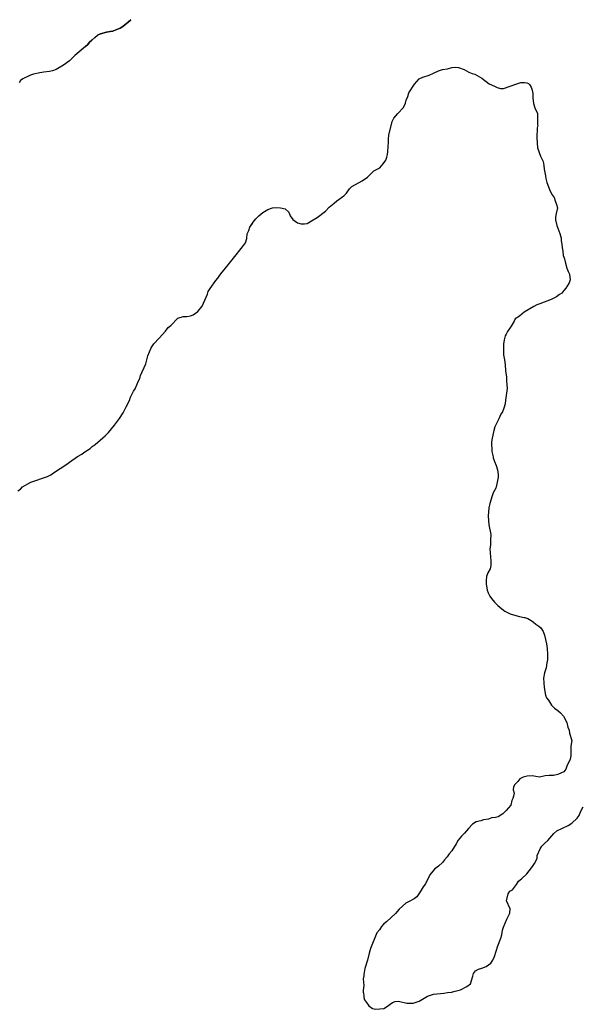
# Model space of a CAD drawing. Extents: x 3172297 to 3210190, y 958463 to 983887.
# Drawn here: x 3190123 to 3190761, y 965863 to 966985 of the extents above; entities that cross this region are included whole.
import ezdxf

# ---------------------------------------------------------------- set-up
doc = ezdxf.new("R2010")
doc.units = 0
doc.layers.add('V-SITE-VEGE', color=7, linetype='Continuous')
doc.layers.add('V-TOPO-SHOR', color=7, linetype='Continuous')

msp = doc.modelspace()

# ---------------------------------------------------------------- linework, layer by layer
at = {"layer": 'V-SITE-VEGE'}
for points in [[(3190249.5, 966985), (3190246.4, 966982.1), (3190240.1, 966977.3), (3190237.1, 966975.3), (3190228.9, 966972.1), (3190225.9, 966971.5), (3190221.7, 966970.9), (3190215.1, 966968.9), (3190211.4, 966967.5), (3190205.1, 966961.8), (3190202.6, 966959.4), (3190200.5, 966957.1), (3190197.8, 966954.7), (3190185.8, 966944.3), (3190179.9, 966938.4), (3190173.1, 966933.6), (3190164.8, 966928.4), (3190160.3, 966927), (3190157.2, 966926.3), (3190150.7, 966925.6), (3190146.2, 966924.9), (3190139, 966923.2), (3190135.5, 966922.1), (3190127, 966918), (3190124.2, 966916.2), (3190122.5, 966913.5)], [(3190266.5, 966594.6), (3190268.8, 966603.6), (3190272.3, 966612.9), (3190275.3, 966617.4), (3190281.5, 966623.6), (3190288.7, 966631.9), (3190291.8, 966635.7), (3190294.6, 966638.1), (3190302.8, 966646.4), (3190308.7, 966648.2), (3190312.8, 966648.5), (3190316.9, 966649.2), (3190320, 966650.3), (3190325.5, 966654.1), (3190330.3, 966659.9), (3190336.5, 966673.7), (3190337.2, 966676.8), (3190339.2, 966680.3), (3190345.7, 966689.3), (3190348.1, 966692), (3190350.5, 966695.1), (3190352.9, 966698.6), (3190355.3, 966701.4), (3190358.1, 966705.1), (3190366, 966714.5), (3190375.9, 966727.3), (3190379.3, 966732.1), (3190381, 966736.9), (3190381.4, 966742.1), (3190383.1, 966745.9), (3190384.5, 966749.7), (3190388.2, 966755.5), (3190391, 966759), (3190394.4, 966762.4), (3190399.2, 966766.2), (3190404.7, 966769.7), (3190409.9, 966771.5), (3190414.7, 966772.2), (3190419.2, 966771.5), (3190424.3, 966770.5), (3190428.5, 966766.7), (3190430.2, 966762.6), (3190433, 966758.4), (3190438.5, 966754.7), (3190442.7, 966753.6), (3190446.4, 966753.3), (3190449.5, 966754), (3190456.1, 966758.2), (3190460.9, 966760.6), (3190470.2, 966767.9), (3190474.3, 966772.3), (3190480.1, 966776.8), (3190483.2, 966779.6), (3190491.1, 966785.1), (3190493.9, 966788.3), (3190497.3, 966793.1), (3190500, 966795.9), (3190511.7, 966802.4), (3190517.9, 966806.6), (3190521.3, 966810), (3190525.1, 966813.5), (3190531.7, 966817), (3190535.8, 966821.5), (3190538.5, 966825.9), (3190539.9, 966829.1), (3190540.6, 966832.2), (3190540.9, 966835.6), (3190541.5, 966846.3), (3190541.5, 966849.7), (3190542.2, 966853.9), (3190546, 966869.7), (3190547.7, 966873.2), (3190552.1, 966878.7), (3190558.6, 966885.6), (3190561, 966890.4), (3190561.7, 966893.9), (3190563.8, 966898), (3190564.8, 966902.2), (3190571, 966911.8), (3190576.4, 966918), (3190580.6, 966919.8), (3190587.8, 966922.2), (3190592.6, 966924.6), (3190598.5, 966927.1), (3190602.9, 966928.5), (3190608.8, 966929.5), (3190613.6, 966930.9), (3190618.1, 966931.3), (3190621.2, 966930.9), (3190627.4, 966928.5), (3190630.2, 966927.2), (3190632.9, 966925.5), (3190636.7, 966924.1), (3190639.8, 966923.4), (3190647.7, 966918.6), (3190656, 966912.4), (3190661.9, 966909.7), (3190665, 966908), (3190668.8, 966907), (3190672.2, 966907), (3190687.4, 966912.2)], [(3190687.4, 966912.2), (3190689.4, 966913.2), (3190691.8, 966913.9), (3190696, 966913.9), (3190698.7, 966913.3), (3190700.5, 966912.6), (3190701.5, 966911.6), (3190703.6, 966908.5), (3190704.6, 966905), (3190705.3, 966901.2), (3190705.3, 966896.4), (3190706.1, 966889.9), (3190707.8, 966885.1), (3190710.6, 966878.5), (3190710.9, 966874.4), (3190710.6, 966870.9), (3190710.6, 966866.1), (3190711, 966865.4), (3190710.3, 966862.3), (3190710.3, 966858.5), (3190710, 966854.7), (3190710, 966851), (3190710.7, 966839.6), (3190714.2, 966830.3), (3190717.3, 966824.1), (3190718, 966819.6), (3190718.3, 966815.5), (3190719.7, 966807.9), (3190720.1, 966804.8), (3190721.5, 966800.4), (3190725, 966790.4), (3190727.4, 966786.3), (3190729.5, 966783.2), (3190730.9, 966779.7), (3190732.3, 966775.6), (3190733.3, 966771.5), (3190731.9, 966765.3), (3190731.3, 966761.1), (3190731.3, 966758), (3190732.7, 966751.5), (3190736.2, 966742.5), (3190737.5, 966737.4), (3190737.6, 966734.3), (3190738.3, 966730.5), (3190738.6, 966726.4), (3190739.3, 966722.6), (3190740, 966717.4), (3190741.4, 966713.6), (3190742.1, 966710.5), (3190744.2, 966703.3), (3190745.6, 966699.5), (3190747, 966696.4), (3190747.7, 966689.9), (3190746.7, 966686.4), (3190742.9, 966680.6), (3190740.8, 966677.8), (3190738.4, 966675), (3190735.7, 966673.3), (3190732.3, 966670.5), (3190726.1, 966667.8), (3190713.3, 966662.6), (3190709.9, 966661.5), (3190706.5, 966659.8), (3190695.8, 966653.2), (3190690.3, 966648.7), (3190685.5, 966645.9), (3190684.1, 966643.2), (3190680.7, 966637.3), (3190676.6, 966631.4), (3190675.2, 966628.3), (3190674.2, 966626.6), (3190673.5, 966624.9), (3190672.8, 966621.8), (3190672.1, 966617), (3190672.2, 966604.9), (3190673.2, 966599.1), (3190673.9, 966593.5), (3190674.3, 966587), (3190675, 966583.9), (3190675.4, 966579.8), (3190675.4, 966575.3), (3190676.1, 966570.8), (3190676.4, 966566.7), (3190675.1, 966558.8), (3190674.4, 966553.6), (3190674.1, 966549.1), (3190672.7, 966544.3), (3190671, 966540.1), (3190669.3, 966537.4), (3190666.9, 966532.2), (3190664.5, 966527.7), (3190662.5, 966523.2), (3190661.1, 966519.1), (3190659.4, 966510.5), (3190658.7, 966506), (3190658.8, 966495.3), (3190660.5, 966489.1), (3190660.5, 966488.1), (3190661.9, 966484), (3190664, 966479.2), (3190665.4, 966474.3)], [(3190121.2, 966450.5), (3190124, 966452.6), (3190126.4, 966455), (3190135.7, 966460.6), (3190154.9, 966466.8), (3190158.7, 966468.9), (3190161.5, 966471), (3190176.9, 966480.7), (3190179.7, 966483.1), (3190189, 966489.7), (3190193.8, 966492.1), (3190196.2, 966494.2), (3190203.1, 966498.7), (3190205.5, 966500.7), (3190208.9, 966503.2), (3190217.5, 966510.8), (3190220.2, 966512.8), (3190224, 966516.6), (3190230.9, 966524.9), (3190236.4, 966532.5), (3190240.8, 966539.1), (3190242.2, 966542.2), (3190244.2, 966546), (3190247.7, 966553.2), (3190249, 966556.7), (3190252.4, 966563.6), (3190254.2, 966566.3), (3190257.9, 966575.3), (3190259.6, 966578.1), (3190260.3, 966581.5), (3190266.5, 966594.6)], [(3190665.4, 966474.3), (3190666.1, 966469.2), (3190666.1, 966466.1), (3190664.7, 966458.5), (3190663.4, 966453.7), (3190660.6, 966448.5), (3190659.3, 966445), (3190656.5, 966436.1), (3190655.5, 966431.3), (3190654.9, 966421.9), (3190655.6, 966412), (3190657.7, 966400.9), (3190657.4, 966394.7), (3190657.4, 966388.9), (3190656.7, 966384.8), (3190657.8, 966371), (3190657.8, 966365.8), (3190657.1, 966362), (3190654.4, 966357.5), (3190652.7, 966353.4), (3190652.4, 966348.9), (3190652.4, 966345.1), (3190653.8, 966337.9), (3190654.8, 966334.8), (3190656.5, 966331), (3190658.6, 966328.6), (3190662.1, 966324.2), (3190665.9, 966320.4), (3190670.4, 966316.6), (3190673.8, 966313.9), (3190679.7, 966311.1), (3190683.5, 966309.8), (3190690.4, 966308.1), (3190695.5, 966307), (3190696.2, 966306.7), (3190699.7, 966305.7), (3190703.5, 966303.6), (3190706.2, 966301.6), (3190708.7, 966299.5), (3190712.1, 966297.1), (3190714.5, 966295), (3190717, 966290.9), (3190718.7, 966286.8), (3190721.1, 966277.2), (3190721.8, 966271.6), (3190722.2, 966265.1), (3190721.9, 966258.9), (3190721.2, 966255.5), (3190720.5, 966249.6), (3190718.8, 966244.1), (3190717.5, 966237.9), (3190718.2, 966227.5), (3190719.9, 966218.9), (3190721, 966215.8), (3190723.1, 966213.1), (3190726.5, 966207.6), (3190730, 966204.2), (3190733.8, 966201.4), (3190736.9, 966198.7), (3190740.3, 966194.9), (3190744.2, 966187.7), (3190745.2, 966182.5), (3190746.6, 966179.1), (3190746.9, 966175.6), (3190749.7, 966167.4), (3190748.4, 966160.8), (3190748.7, 966157.7), (3190748.7, 966153.9), (3190748.4, 966150.1), (3190747.7, 966146.3), (3190744, 966138.4), (3190742.9, 966135), (3190740.5, 966131.9), (3190737.8, 966130.5), (3190733.7, 966128.7), (3190728.9, 966127.7), (3190724, 966127.7), (3190719.6, 966127.3), (3190713, 966125.9), (3190704.7, 966127.3), (3190699.2, 966126.9), (3190694.4, 966125.9), (3190690.6, 966123.8), (3190688.6, 966121), (3190685.1, 966117.6), (3190683.4, 966114.8), (3190683.1, 966111.4), (3190684.1, 966107.6), (3190683.5, 966104.1), (3190682.8, 966101.7), (3190681.8, 966099.3), (3190680.4, 966094.1), (3190678, 966091), (3190675.2, 966087.9), (3190671.5, 966084.1), (3190666.3, 966080.6), (3190662.9, 966079.9), (3190658.4, 966079.6), (3190655.3, 966078.2), (3190649.4, 966077.5), (3190646.4, 966076.4)], [(3190732.8, 966065), (3190745.6, 966070.9), (3190749.7, 966073.7), (3190755.9, 966079.2), (3190757.9, 966082.3), (3190759.6, 966086.5), (3190762.4, 966092)], [(3190646.4, 966076.4), (3190641.2, 966075), (3190637.1, 966072.3), (3190632.3, 966067.4), (3190628.1, 966062.3), (3190624.7, 966058.8), (3190620.6, 966054.3), (3190618.5, 966050.2), (3190613.7, 966042.2), (3190610.6, 966038.8), (3190608.2, 966035.3), (3190605.2, 966031.9), (3190602.8, 966028.8), (3190598.6, 966024.6), (3190593.8, 966021.2), (3190588.7, 966014.9), (3190583.5, 966004.9), (3190581.1, 966001.5), (3190577.7, 965995.6), (3190574, 965990.1), (3190570.9, 965987.7), (3190565, 965984.6), (3190561.2, 965982.8), (3190553.7, 965975.9), (3190549.6, 965971.1), (3190539.6, 965961.7), (3190536.5, 965959.3), (3190533.8, 965956.2), (3190531.4, 965952.4), (3190528.6, 965949), (3190521.4, 965931.4), (3190519.7, 965925.9), (3190518, 965918.3), (3190515, 965908.6), (3190513.6, 965901.7), (3190513.6, 965900.3), (3190512.9, 965896.9), (3190513.7, 965889.3), (3190513, 965884.2), (3190513, 965881.7), (3190513.3, 965880.7), (3190513.7, 965877.6), (3190513.7, 965875.9), (3190514.4, 965873.1), (3190516.8, 965870), (3190519.2, 965866.3), (3190523.4, 965863.5), (3190527.2, 965862.5), (3190536.5, 965863.2), (3190539.6, 965865.3), (3190546.1, 965870.1), (3190549.2, 965871.2), (3190553, 965871.5), (3190562.6, 965869.5), (3190565.7, 965869.2), (3190569.5, 965869.5), (3190576.4, 965871.6), (3190586, 965877.2), (3190592.9, 965879.6), (3190604.3, 965880.7), (3190608.8, 965881.4), (3190613.2, 965881.7), (3190617.4, 965883.1), (3190623.2, 965884.5), (3190630.4, 965888.3), (3190634.6, 965891.4), (3190637.3, 965900.1), (3190638, 965903.2), (3190640.4, 965905.9), (3190643.8, 965908), (3190647.6, 965909), (3190652.4, 965910.8), (3190657.9, 965914.6), (3190660, 965918), (3190662, 965922.2), (3190665.8, 965934.3), (3190669.2, 965943.2), (3190670.2, 965947), (3190671.2, 965952.2), (3190672.2, 965955.6), (3190676, 965964.6), (3190679.4, 965971.5), (3190679.7, 965976.3), (3190675.6, 965985.3), (3190677.6, 965993.5), (3190679.3, 965996.3), (3190682.4, 965998), (3190686.9, 966003.9), (3190689.3, 966007.7), (3190692.7, 966010.5), (3190698.6, 966016), (3190705.1, 966024.3), (3190707.5, 966027.7), (3190710.2, 966033.6), (3190710.2, 966036.7), (3190713.6, 966044.3), (3190715.7, 966047.4), (3190718.8, 966050.5), (3190722.5, 966054), (3190729.1, 966061.9), (3190732.8, 966065)]]:
    msp.add_lwpolyline(points, dxfattribs=at)
at = {"layer": 'V-TOPO-SHOR'}
for points in [[(3190197.8, 966954.7), (3190200.5, 966957.1), (3190202.6, 966959.4), (3190205.1, 966961.8), (3190208.4, 966964.8), (3190211.4, 966967.5), (3190215.1, 966968.9), (3190221.7, 966970.9), (3190225.9, 966971.5), (3190228.9, 966972.1), (3190232.5, 966973.5), (3190237.1, 966975.3), (3190240.1, 966977.3), (3190242.5, 966979.1), (3190246.4, 966982.1), (3190249.5, 966985)], [(3190197.8, 966954.7), (3190188.5, 966946.7), (3190185.8, 966944.3), (3190179.9, 966938.4), (3190173.1, 966933.6), (3190164.8, 966928.4), (3190160.3, 966927), (3190157.2, 966926.3), (3190150.7, 966925.6), (3190146.2, 966924.9), (3190139, 966923.2), (3190135.5, 966922.1), (3190127, 966918), (3190124.2, 966916.2), (3190122.5, 966913.5)], [(3190558.6, 966885.6), (3190561, 966890.4), (3190561.7, 966893.9), (3190563.8, 966898), (3190564.8, 966902.2), (3190571, 966911.8), (3190576.4, 966918), (3190580.6, 966919.8), (3190587.8, 966922.2), (3190592.6, 966924.6), (3190598.5, 966927.1), (3190602.9, 966928.5), (3190608.8, 966929.5), (3190613.6, 966930.9), (3190618.1, 966931.3), (3190621.2, 966930.9), (3190627.4, 966928.5), (3190630.2, 966927.2), (3190632.9, 966925.5), (3190636.7, 966924.1), (3190639.8, 966923.4), (3190647.7, 966918.6), (3190656, 966912.4), (3190661.9, 966909.7), (3190665, 966908), (3190668.8, 966907), (3190672.2, 966907), (3190687.4, 966912.2), (3190689.4, 966913.2), (3190691.8, 966913.9), (3190696, 966913.9), (3190698.7, 966913.3), (3190700.5, 966912.6), (3190701.5, 966911.6), (3190703.6, 966908.5), (3190704.6, 966905), (3190705.3, 966901.2), (3190705.3, 966896.4), (3190706.1, 966889.9), (3190707.8, 966885.1), (3190710.6, 966878.5), (3190710.9, 966874.4), (3190710.6, 966870.9), (3190710.6, 966866.1), (3190711, 966865.4), (3190710.3, 966862.3), (3190710.3, 966858.5), (3190710, 966854.7), (3190710, 966851), (3190710.7, 966839.6), (3190714.2, 966830.3), (3190717.3, 966824.1), (3190718, 966819.6), (3190718.3, 966815.5), (3190719.7, 966807.9), (3190720.1, 966804.8), (3190721.5, 966800.4), (3190725, 966790.4), (3190727.4, 966786.3), (3190729.5, 966783.2), (3190730.9, 966779.7), (3190732.3, 966775.6), (3190733.3, 966771.5), (3190731.9, 966765.3), (3190731.3, 966761.1), (3190731.3, 966758), (3190732.7, 966751.5), (3190736.2, 966742.5), (3190737.5, 966737.4), (3190737.6, 966734.3), (3190738.3, 966730.5), (3190738.6, 966726.4), (3190739.3, 966722.6), (3190740, 966717.4), (3190741.4, 966713.6), (3190742.1, 966710.5), (3190744.2, 966703.3), (3190745.6, 966699.5), (3190747, 966696.4), (3190747.7, 966689.9), (3190746.7, 966686.4), (3190742.9, 966680.6), (3190740.8, 966677.8), (3190738.4, 966675), (3190735.7, 966673.3), (3190732.3, 966670.5), (3190726.1, 966667.8), (3190713.3, 966662.6), (3190709.9, 966661.5), (3190706.5, 966659.8), (3190695.8, 966653.2), (3190690.3, 966648.7), (3190685.5, 966645.9), (3190684.1, 966643.2), (3190680.7, 966637.3), (3190676.6, 966631.4), (3190675.2, 966628.3), (3190674.2, 966626.6), (3190673.5, 966624.9), (3190672.8, 966621.8), (3190672.1, 966617)], [(3190158.7, 966468.9), (3190161.5, 966471), (3190176.9, 966480.7), (3190179.7, 966483.1), (3190189, 966489.7), (3190193.8, 966492.1), (3190196.2, 966494.2), (3190203.1, 966498.7), (3190205.5, 966500.7), (3190208.9, 966503.2), (3190217.5, 966510.8), (3190220.2, 966512.8), (3190224, 966516.6), (3190230.9, 966524.9), (3190236.4, 966532.5), (3190240.8, 966539.1), (3190242.2, 966542.2), (3190244.2, 966546), (3190247.7, 966553.2), (3190249, 966556.7), (3190252.4, 966563.6), (3190254.2, 966566.3), (3190257.9, 966575.3), (3190259.6, 966578.1), (3190260.3, 966581.5), (3190266.5, 966594.6), (3190268.8, 966603.6), (3190272.3, 966612.9), (3190275.3, 966617.4), (3190281.5, 966623.6), (3190288.7, 966631.9), (3190291.8, 966635.7), (3190294.6, 966638.1), (3190302.8, 966646.4), (3190308.7, 966648.2), (3190312.8, 966648.5), (3190316.9, 966649.2), (3190320, 966650.3), (3190325.5, 966654.1), (3190330.3, 966659.9), (3190336.5, 966673.7), (3190337.2, 966676.8), (3190339.2, 966680.3), (3190345.7, 966689.3), (3190348.1, 966692), (3190350.5, 966695.1), (3190352.9, 966698.6), (3190355.3, 966701.4), (3190358.1, 966705.1), (3190366, 966714.5), (3190375.9, 966727.3), (3190379.3, 966732.1), (3190381, 966736.9), (3190381.4, 966742.1), (3190383.1, 966745.9), (3190384.5, 966749.7), (3190386.2, 966752.4), (3190386.5, 966752.8), (3190388.2, 966755.5), (3190391, 966759), (3190394.4, 966762.4), (3190399.2, 966766.2), (3190404.7, 966769.7), (3190409.9, 966771.5), (3190414.7, 966772.2), (3190419.2, 966771.5), (3190424.3, 966770.5), (3190428.5, 966766.7), (3190430.2, 966762.6), (3190433, 966758.4), (3190438.5, 966754.7), (3190442.7, 966753.6), (3190446.4, 966753.3), (3190449.5, 966754), (3190456.1, 966758.2), (3190460.9, 966760.6), (3190470.2, 966767.9), (3190474.3, 966772.3), (3190480.1, 966776.8), (3190483.2, 966779.6), (3190491.1, 966785.1), (3190493.9, 966788.3), (3190497.3, 966793.1), (3190500, 966795.9), (3190511.7, 966802.4), (3190517.9, 966806.6), (3190521.3, 966810), (3190525.1, 966813.5), (3190531.7, 966817), (3190535.8, 966821.5), (3190538.5, 966825.9), (3190539.9, 966829.1), (3190540.6, 966832.2), (3190540.9, 966835.6), (3190541.5, 966846.3), (3190541.5, 966849.7), (3190542.2, 966853.9), (3190546, 966869.7), (3190547.7, 966873.2), (3190552.1, 966878.7), (3190558.6, 966885.6)], [(3190672.1, 966617), (3190672.2, 966604.9), (3190673.2, 966599.1), (3190673.9, 966593.5), (3190674.3, 966587), (3190675, 966583.9), (3190675.4, 966579.8), (3190675.4, 966575.3), (3190676.1, 966570.8), (3190676.4, 966566.7), (3190675.1, 966558.8), (3190674.4, 966553.6), (3190674.1, 966549.1), (3190672.7, 966544.3), (3190671, 966540.1), (3190669.3, 966537.4), (3190666.9, 966532.2), (3190664.5, 966527.7), (3190662.5, 966523.2), (3190661.1, 966519.1), (3190659.4, 966510.5), (3190658.7, 966506), (3190658.8, 966495.3), (3190660.5, 966489.1), (3190660.5, 966488.1), (3190661.9, 966484), (3190664, 966479.2), (3190665.4, 966474.3), (3190666.1, 966469.2), (3190666.1, 966466.1), (3190664.7, 966458.5), (3190663.4, 966453.7), (3190660.6, 966448.5), (3190659.3, 966445), (3190656.5, 966436.1), (3190655.5, 966431.3), (3190654.9, 966421.9), (3190655.6, 966412), (3190657.7, 966400.9), (3190657.4, 966394.7), (3190657.4, 966388.9), (3190656.7, 966384.8), (3190657.8, 966371), (3190657.8, 966365.8), (3190657.1, 966362), (3190654.4, 966357.5), (3190652.7, 966353.4), (3190652.4, 966348.9), (3190652.4, 966345.1), (3190653.8, 966337.9), (3190654.8, 966334.8), (3190656.5, 966331), (3190658.6, 966328.6), (3190662.1, 966324.2), (3190665.9, 966320.4), (3190670.4, 966316.6), (3190673.8, 966313.9), (3190679.7, 966311.1), (3190683.5, 966309.8), (3190690.4, 966308.1), (3190695.5, 966307), (3190696.2, 966306.7), (3190699.7, 966305.7), (3190703.5, 966303.6), (3190706.2, 966301.6), (3190708.7, 966299.5), (3190712.1, 966297.1), (3190714.5, 966295), (3190717, 966290.9), (3190718.7, 966286.8), (3190721.1, 966277.2), (3190721.8, 966271.6), (3190722.2, 966265.1), (3190721.9, 966258.9), (3190721.2, 966255.5), (3190720.5, 966249.6), (3190718.8, 966244.1), (3190717.5, 966237.9), (3190718.2, 966227.5), (3190719.9, 966218.9), (3190721, 966215.8), (3190723.1, 966213.1), (3190726.5, 966207.6), (3190730, 966204.2), (3190733.8, 966201.4), (3190736.9, 966198.7), (3190740.3, 966194.9), (3190744.2, 966187.7), (3190745.2, 966182.5), (3190746.6, 966179.1), (3190746.9, 966175.6), (3190749.7, 966167.4), (3190748.4, 966160.8), (3190748.7, 966157.7), (3190748.7, 966153.9), (3190748.4, 966150.1), (3190747.7, 966146.3), (3190744, 966138.4), (3190742.9, 966135), (3190740.5, 966131.9), (3190737.8, 966130.5)], [(3190121.2, 966450.5), (3190124, 966452.6), (3190126.4, 966455), (3190135.7, 966460.6), (3190154.9, 966466.8), (3190158.7, 966468.9)], [(3190737.8, 966130.5), (3190733.7, 966128.7), (3190728.9, 966127.7), (3190724, 966127.7), (3190719.6, 966127.3), (3190713, 966125.9), (3190704.7, 966127.3), (3190699.2, 966126.9), (3190694.4, 966125.9), (3190690.6, 966123.8), (3190688.6, 966121), (3190685.1, 966117.6), (3190683.4, 966114.8), (3190683.1, 966111.4), (3190684.1, 966107.6), (3190683.5, 966104.1), (3190682.8, 966101.7), (3190681.8, 966099.3), (3190680.4, 966094.1), (3190678, 966091), (3190675.2, 966087.9), (3190671.5, 966084.1), (3190666.3, 966080.6), (3190662.9, 966079.9), (3190658.4, 966079.6), (3190655.3, 966078.2), (3190649.4, 966077.5), (3190646.4, 966076.4), (3190641.2, 966075), (3190637.1, 966072.3), (3190632.3, 966067.4), (3190628.1, 966062.3), (3190624.7, 966058.8), (3190620.6, 966054.3), (3190618.5, 966050.2), (3190613.7, 966042.2), (3190610.6, 966038.8), (3190608.2, 966035.3), (3190605.2, 966031.9), (3190602.8, 966028.8), (3190598.6, 966024.6), (3190593.8, 966021.2), (3190588.7, 966014.9), (3190583.5, 966004.9), (3190581.1, 966001.5), (3190577.7, 965995.6), (3190574, 965990.1), (3190570.9, 965987.7), (3190565, 965984.6), (3190561.2, 965982.8), (3190553.7, 965975.9), (3190549.6, 965971.1), (3190539.6, 965961.7), (3190536.5, 965959.3), (3190533.8, 965956.2), (3190531.4, 965952.4), (3190528.6, 965949), (3190521.4, 965931.4), (3190519.7, 965925.9), (3190518, 965918.3), (3190515, 965908.6), (3190513.6, 965901.7), (3190513.6, 965900.3), (3190512.9, 965896.9), (3190513.7, 965889.3), (3190513, 965884.2), (3190513, 965881.7), (3190513.3, 965880.7), (3190513.7, 965877.6), (3190513.7, 965875.9), (3190514.4, 965873.1), (3190516.8, 965870), (3190519.2, 965866.3), (3190523.4, 965863.5), (3190527.2, 965862.5), (3190536.5, 965863.2), (3190539.6, 965865.3), (3190546.1, 965870.1), (3190549.2, 965871.2), (3190553, 965871.5), (3190562.6, 965869.5), (3190565.7, 965869.2), (3190569.5, 965869.5), (3190576.4, 965871.6), (3190586, 965877.2), (3190592.9, 965879.6), (3190604.3, 965880.7), (3190608.8, 965881.4), (3190613.2, 965881.7), (3190617.4, 965883.1), (3190623.2, 965884.5), (3190630.4, 965888.3), (3190634.6, 965891.4), (3190637.3, 965900.1), (3190638, 965903.2), (3190640.4, 965905.9), (3190643.8, 965908), (3190647.6, 965909), (3190652.4, 965910.8), (3190657.9, 965914.6), (3190660, 965918)], [(3190660, 965918), (3190662, 965922.2), (3190665.8, 965934.3), (3190669.2, 965943.2), (3190670.2, 965947), (3190671.2, 965952.2), (3190672.2, 965955.6), (3190676, 965964.6), (3190679.4, 965971.5), (3190679.7, 965976.3), (3190675.6, 965985.3), (3190677.6, 965993.5), (3190679.3, 965996.3), (3190682.4, 965998), (3190686.9, 966003.9), (3190689.3, 966007.7), (3190692.7, 966010.5), (3190698.6, 966016), (3190702.7, 966021.2), (3190705.1, 966024.3), (3190707.5, 966027.7), (3190710.2, 966033.6), (3190710.2, 966036.7), (3190713.6, 966044.3), (3190715.7, 966047.4), (3190718.8, 966050.5), (3190722.5, 966054), (3190729.1, 966061.9), (3190732.8, 966065), (3190745.6, 966070.9), (3190749.7, 966073.7), (3190755.9, 966079.2), (3190757.9, 966082.3), (3190759.6, 966086.5), (3190762.4, 966092)]]:
    msp.add_lwpolyline(points, dxfattribs=at)

doc.saveas('drawing.dxf')
